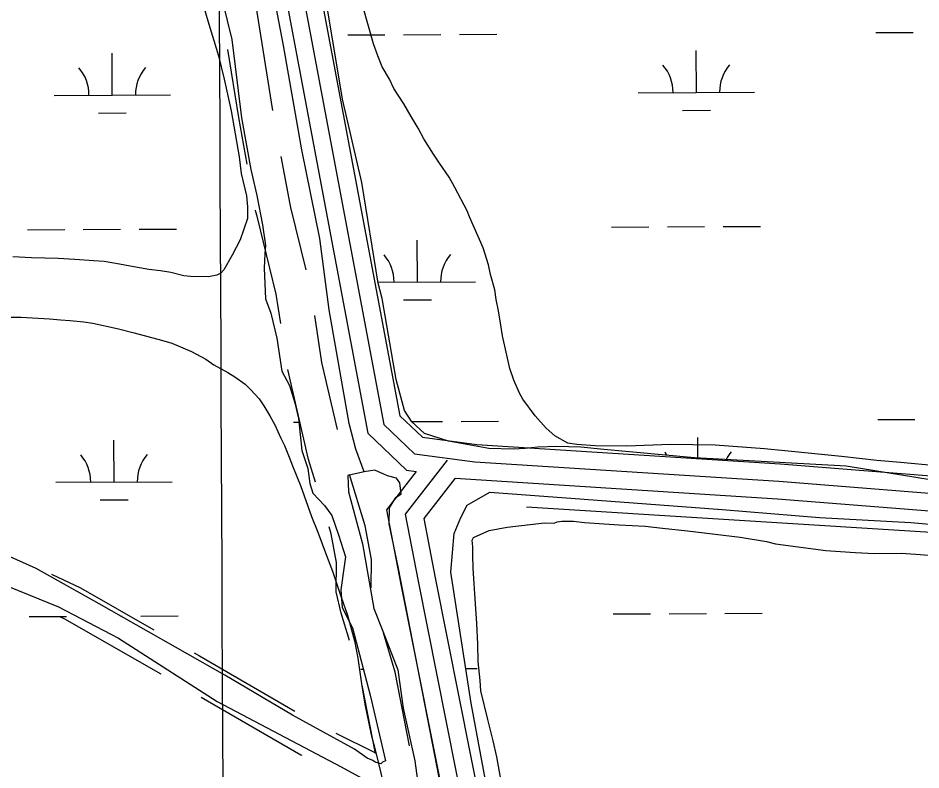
# Model space of a CAD drawing. Extents: x 3424494 to 3462436, y 522220 to 547718.
# Drawn here: x 3444270 to 3445046, y 529873 to 530519 of the extents above; entities that cross this region are included whole.
import ezdxf

# ---------------------------------------------------------------- set-up
doc = ezdxf.new("R2010")
doc.units = 0
for name, color, linetype in [('V-GRID-MAJR', 7, 'Continuous'), ('V-ROAD-CNTR', 7, 'Continuous'), ('V-SITE-VEGE', 7, 'Continuous'), ('V-TOPO-SHOR', 7, 'Continuous'), ('V-WETL-SWMP', 7, 'Continuous')]:
    doc.layers.add(name, color=color, linetype=linetype)

msp = doc.modelspace()

# ---------------------------------------------------------------- linework, layer by layer
at = {"layer": 'V-GRID-MAJR'}
msp.add_spline([(3444456.228, 527681.72), (3444428.916, 533739.1900000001), (3444401.588, 539800.129), (3444374.2600000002, 545861.083), (3444374.244, 545864.536)], degree=3, dxfattribs=at)
at = {"layer": 'V-ROAD-CNTR'}
msp.add_line((3444489.3607241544, 530439.7077539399), (3444473.61564693, 530538.4602493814), dxfattribs=at)
for points in [[(3444455.297051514, 531060.37585301), (3444444.37407336, 531018.4339368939), (3444436.0870899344, 530961.328051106), (3444445.054072, 530910.10615355), (3444457.748046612, 530844.7012843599), (3444584.63379284, 530169.8726340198), (3444610.9567401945, 530144.668684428), (3444662.936636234, 530137.6906983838), (3444924.1141138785, 530120.958731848), (3445283.290395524, 530092.4237889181), (3445552.364857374, 530066.3238411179), (3445788.0393860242, 530061.5658506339), (3445858.66624477, 530063.398846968)], [(3444428.504260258, 530917.654642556), (3444430.3021015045, 530907.384158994), (3444443.01407608, 530841.8862899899), (3444570.7818205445, 530162.3686490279), (3444604.114753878, 530130.4527128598), (3444612.3397374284, 530129.3497150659)], [(3444462.745960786, 530897.6804719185), (3444472.482017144, 530847.5162787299), (3444598.485765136, 530177.3766190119), (3444617.7987265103, 530158.8846559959), (3444664.415633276, 530152.6266685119), (3444925.1881117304, 530135.9207019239), (3445284.608392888, 530107.366759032), (3445553.2418556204, 530081.3088111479), (3445787.9963861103, 530076.569820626), (3445840.4592811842, 530077.9318179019)], [(3444467.2713848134, 530393.5970620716), (3444459.926871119, 530433.7803149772), (3444450.613954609, 530492.1905553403)], [(3444517.984653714, 530302.7477712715), (3444504.8061842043, 530356.5122217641), (3444504.033945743, 530359.3168947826), (3444496.5324299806, 530400.3591363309)], [(3444496.013688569, 530256.6939517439), (3444492.203699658, 530281.9121524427), (3444475.769815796, 530348.9577782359), (3444474.7600542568, 530352.6251052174), (3444474.462743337, 530354.2517506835)], [(3444544.7409737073, 530165.4526249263), (3444531.4422627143, 530223.0158120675), (3444525.330739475, 530263.4677984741)], [(3444525.898701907, 530120.0957972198), (3444519.9153738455, 530139.6349698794), (3444502.0080139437, 530217.1465956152)], [(3444638.970684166, 530139.2256953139), (3444602.94375622, 530092.74278828), (3444614.0487340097, 530035.0939035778), (3444654.4636531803, 529831.562310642), (3444692.1795777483, 529660.2216533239), (3444745.9534702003, 529376.62422052), (3444777.2104076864, 529167.6616384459), (3444831.8562983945, 528880.9022119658), (3444879.197203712, 528690.511592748), (3444912.06313798, 528468.1180375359), (3444944.589072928, 528352.915267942), (3445010.156941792, 528320.2063333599), (3445132.834696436, 528318.6903363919), (3445235.559490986, 528323.74132629), (3445378.32220546, 528331.79631018), (3445518.208925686, 528308.034357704), (3445678.0376060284, 528285.0594036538), (3445900.1601617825, 528255.202463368), (3446078.0878059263, 528229.9135139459), (3446168.5006251, 528230.3395130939), (3446199.424563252, 528236.3015011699), (3446219.013524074, 528274.3494250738), (3446195.8455704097, 528376.03122171)], [(3444573.6883343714, 530029.3598483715), (3444573.919701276, 530053.7582726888), (3444568.6924822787, 530082.8068148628), (3444555.1986735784, 530126.8722338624)], [(3444612.3397374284, 530129.3497150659), (3444586.9307882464, 530096.568780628), (3444599.327763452, 530032.2149093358), (3444639.780682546, 529828.4893167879), (3444677.48360714, 529657.2116593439), (3444731.161499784, 529374.1162255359), (3444762.4194372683, 529165.1476434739), (3444817.199327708, 528877.6862183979), (3444864.4652331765, 528687.5985985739), (3444897.365167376, 528464.9710438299), (3444931.9560981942, 528342.4542888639), (3444963.120035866, 528326.9083199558)], [(3444645.952670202, 530123.7487262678), (3444618.9567241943, 530088.9167959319), (3444628.769704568, 530037.9728978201), (3444669.146623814, 529834.6353044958), (3444706.875548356, 529663.2316473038), (3444760.7454406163, 529379.132215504), (3444792.001378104, 529170.1756334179), (3444846.5132690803, 528884.118205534), (3444893.9291742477, 528693.4245869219), (3444926.7611085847, 528471.2650312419), (3444957.222047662, 528363.37624702), (3444976.532009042, 528353.7432662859)], [(3444645.952670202, 530123.7487262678), (3444923.040116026, 530105.996761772), (3445281.97239816, 530077.480818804), (3445551.487859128, 530051.338871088), (3445788.082385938, 530046.561880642), (3445846.4362692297, 530048.0768776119)], [(3444554.975698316, 529984.048270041), (3444547.9335018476, 530007.5805762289), (3444543.654643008, 530025.949219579), (3444543.8942987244, 530051.2217273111), (3444539.4835177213, 530075.7331851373), (3444537.610757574, 530081.8488758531)], [(3444299.048545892, 530041.0850945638), (3444324.0125644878, 530029.4264823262), (3444386.8644150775, 529993.3976326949)], [(3444305.9399228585, 530004.7563746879), (3444310.181435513, 530002.7755176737), (3444392.8765470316, 529955.3718261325)], [(3444606.7273720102, 529893.4794393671), (3444594.4498130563, 529956.7820423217), (3444584.2673594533, 529990.8078774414)], [(3444421.5670881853, 529973.5048629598), (3444426.3134589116, 529970.784079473), (3444508.115659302, 529923.4122273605)], [(3444577.4297902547, 529886.9754008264), (3444566.0532517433, 529945.6323784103)], [(3444427.5380027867, 529935.4076148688), (3444513.2215352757, 529885.7880739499), (3444514.1045886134, 529885.3500826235)], [(3444543.2697692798, 529904.3717351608), (3444577.3325609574, 529887.4767111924)]]:
    msp.add_lwpolyline(points, dxfattribs=at)
at = {"layer": 'V-SITE-VEGE'}
for points in [[(3444427.417, 530537.77), (3444433.403, 530516.973), (3444442.572, 530486.683), (3444447.475, 530466.618), (3444453.4020000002, 530439.636), (3444460.2970000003, 530399.905), (3444461.981, 530385.696), (3444466.525, 530366.367), (3444467.5270000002, 530356.895), (3444467.431, 530347.0700000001), (3444461.0670000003, 530328.575), (3444454.393, 530315.537), (3444446.994, 530302.873), (3444444.417, 530299.987), (3444441.126, 530298.199), (3444433.833, 530296.813), (3444418.553, 530296.96), (3444412.737, 530297.742), (3444401.483, 530300.399), (3444392.7630000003, 530301.939), (3444382.588, 530303.127), (3444366.599, 530305.826), (3444357.521, 530307.737), (3444344.4420000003, 530310.045), (3444335.353, 530310.495), (3444318.987, 530311.7440000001), (3444304.803, 530312.609), (3444281.884, 530313.194), (3444265.881, 530314.073)], [(3445059.264, 530134.33), (3445028.724, 530137.169), (3445008.361, 530138.822), (3444977.827, 530142.389), (3444929.113, 530147.225), (3444911.66, 530148.8470000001), (3444869.482, 530152.164), (3444830.912, 530152.535), (3444793.417, 530151.075), (3444766.127, 530151.337), (3444750.4930000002, 530152.58), (3444742.862, 530153.743), (3444731.6410000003, 530160.039), (3444724.063, 530166.66), (3444714.704, 530177.304), (3444703.923, 530191.599), (3444701.062, 530196.721), (3444696.44, 530208.044), (3444692.897, 530217.905), (3444686.616, 530245.985), (3444685.248, 530255.0970000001), (3444683.183, 530267.4890000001), (3444681.094, 530277.334), (3444680.085, 530285.712), (3444676.208, 530298.85), (3444674.467, 530307.237), (3444669.879, 530321.837), (3444658.126, 530348.514), (3444656.357, 530353.626), (3444645.631, 530373.7440000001), (3444640.622, 530382.523), (3444632.3680000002, 530394.613), (3444627.349, 530402.303), (3444619.105, 530415.482), (3444614.098, 530424.626), (3444608.007, 530434.512), (3444601.927, 530445.485), (3444593.319, 530458.6680000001), (3444589.3910000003, 530466.713), (3444583.311, 530477.323), (3444579.399, 530486.822), (3444575.858, 530497.045), (3444566.707, 530529.5210000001)], [(3444262.106, 530262.072), (3444273.022, 530261.968), (3444297.3910000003, 530260.643), (3444306.841, 530259.824), (3444315.2090000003, 530259.379), (3444326.842, 530258.177), (3444334.472, 530257.01), (3444355.534, 530252.443), (3444370.054, 530248.664), (3444393.645, 530242.252), (3444402.353, 530239.62), (3444419.389, 530232.542), (3444431.697, 530225.8740000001), (3444438.5640000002, 530221.075), (3444450.5100000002, 530214.411), (3444456.662, 530210.715), (3444465.333, 530204.446), (3444470.382, 530199.6680000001), (3444477.5870000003, 530191.955), (3444481.529, 530185.731), (3444486.543, 530177.314), (3444490.8370000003, 530169.63), (3444496.18, 530157.934), (3444499.398, 530151.718), (3444503.305, 530141.855), (3444506.142, 530134.185), (3444512.894, 530117.381), (3444522.464, 530090.724), (3444527.791, 530077.21), (3444535.242, 530057.125), (3444540.571, 530043.608), (3444547.997, 530021.34), (3444553.307, 530006.005), (3444559.281, 529983.7490000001), (3444562.413, 529968.801), (3444565.821, 529944.7490000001), (3444568.569, 529927.984), (3444573.437, 529904.285), (3444577.646, 529887.87), (3444584.298, 529860.513)], [(3444685.485, 529863.179), (3444681.682, 529883.958), (3444678.54, 529897.817), (3444673.986, 529916.055), (3444668.036, 529940.858), (3444667.393, 529949.5970000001), (3444665.73, 529965.9890000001), (3444665.511, 529980.911), (3444664.589, 529998.7490000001), (3444663.295, 530015.501), (3444661.407, 530046.086), (3444661.1550000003, 530057.733), (3444661.221, 530064.647), (3444660.549, 530070.476), (3444661.661, 530072.649), (3444675.184, 530078.705), (3444690.495, 530081.4670000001), (3444722.552, 530085.164), (3444730.9220000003, 530085.082), (3444733.478, 530086.149), (3444737.488, 530086.839), (3444747.677, 530086.741), (3444757.126, 530085.559), (3444773.852, 530084.306), (3444786.9450000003, 530083.454), (3444809.133, 530082.512), (3444824.034, 530080.55), (3444845.485, 530078.524), (3444890.918, 530072.993), (3444913.4420000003, 530069.136)], [(3444913.4420000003, 530069.136), (3444921.0670000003, 530067.2440000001), (3444964.312, 530061.37), (3444989.771, 530059.671), (3445006.4990000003, 530058.782), (3445029.068, 530059.294), (3445041.794, 530058.444), (3445067.611, 530056.375)]]:
    msp.add_lwpolyline(points, dxfattribs=at)
at = {"layer": 'V-TOPO-SHOR'}
msp.add_line((3444707.16598417, 530098.9053755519), (3445808.036557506, 530030.0510276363), dxfattribs=at)
for points in [[(3444567.654, 530129.214), (3444560.494, 530148.642), (3444554.694, 530170.723), (3444537.589, 530268.343), (3444529.489, 530329.832), (3444514.186, 530406.073), (3444498.341, 530495.671), (3444474.179, 530623.397), (3444460.895, 530701.622), (3444443.098, 530796.58), (3444430.454, 530871.461), (3444426.002, 530894.865), (3444418.242, 530921.6410000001)], [(3444632.585, 529864.93), (3444617.938, 529939.832), (3444596.924, 530047.501), (3444589.2600000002, 530084.287), (3444589.389, 530098.304), (3444594.812, 530106.93), (3444599.5160000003, 530110.223), (3444598.269, 530119.581), (3444595.6350000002, 530123.611), (3444587.646, 530125.6900000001), (3444577.011, 530130.462), (3444567.654, 530129.214), (3444553.6040000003, 530126.009), (3444554.1410000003, 530111.987), (3444566.4, 530067.148), (3444575.893, 530011.651), (3444583.718, 529992.2220000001), (3444596.756, 529958.723), (3444601.12, 529925.973), (3444611.37, 529880.483), (3444622.593, 529796.269)]]:
    msp.add_lwpolyline(points, dxfattribs=at)
at = {"layer": 'V-WETL-SWMP'}
for p, q in [((3444553.621003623, 530504.7406878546), (3444585.6206781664, 530504.8849709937)), ((3444601.6205154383, 530504.9571125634), (3444633.620189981, 530505.1013957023)), ((3444649.620027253, 530505.1735372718), (3444681.6197017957, 530505.317820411)), ((3445007.5243871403, 530506.7872900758), (3445039.524061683, 530506.9315732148)), ((3444351.261534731, 530453.0807114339), (3444351.099215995, 530489.0803454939)), ((3444853.162740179, 530455.3488172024), (3444853.000426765, 530491.3484206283)), ((3444301.262048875, 530452.8552690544), (3444401.2610205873, 530453.3061538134)), ((3444803.163248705, 530455.1233747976), (3444903.1622316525, 530455.5742596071)), ((3444339.3312342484, 530437.5957621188), (3444363.330987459, 530437.7039744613)), ((3444841.232436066, 530439.8638810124), (3444865.2321919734, 530439.9720933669)), ((3444780.2759357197, 530339.5871032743), (3444812.275610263, 530339.7313864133)), ((3444828.275447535, 530339.8035279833), (3444860.2751220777, 530339.9478111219)), ((3444876.274959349, 530340.0199526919), (3444908.2746338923, 530340.1642358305)), ((3444278.374755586, 530337.3188993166), (3444310.3744265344, 530337.4631824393)), ((3444326.374262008, 530337.5353240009), (3444358.373932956, 530337.6796071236)), ((3444374.3737684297, 530337.7517486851), (3444406.3734393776, 530337.8960318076)), ((3444613.422974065, 530292.4043485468), (3444613.260660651, 530328.4039519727)), ((3444579.7241239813, 530292.2524040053), (3444663.4224655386, 530292.6297909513)), ((3444601.4926699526, 530276.9194123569), (3444625.4924258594, 530277.0276247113)), ((3444507.1231397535, 530171.8476090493), (3444511.547016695, 530171.8675558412)), ((3444608.5294215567, 530172.310165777), (3444635.120123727, 530172.4300604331)), ((3444651.1199609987, 530172.5022020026), (3444683.119635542, 530172.6464851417)), ((3445009.024320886, 530174.1159548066), (3445041.0239954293, 530174.2602379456)), ((3444352.761517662, 530120.4090930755), (3444352.5991989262, 530156.4087271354)), ((3444854.5800445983, 530141.0038970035), (3444854.500360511, 530158.6770853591)), ((3444302.762031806, 530120.1836506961), (3444402.7610035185, 530120.634535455)), ((3444340.8312171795, 530104.9241437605), (3444364.8309703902, 530105.032356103)), ((3444781.7875840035, 530006.9144936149), (3444813.7872422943, 530007.0587766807)), ((3444829.787071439, 530007.1309182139), (3444861.786729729, 530007.2752012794)), ((3444877.7865588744, 530007.3473428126), (3444909.7862171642, 530007.4916258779)), ((3444279.8744627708, 530004.6475329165), (3444311.8741366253, 530004.7918160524)), ((3444358.6857978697, 530005.0026316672), (3444359.873915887, 530005.0079887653)), ((3444375.873751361, 530005.0801303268), (3444407.873422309, 530005.2244134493)), ((3444655.124101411, 529959.912939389), (3444664.9342331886, 529959.9571722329)), ((3444564.9251555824, 529959.5020711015), (3444567.037581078, 529959.511595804))]:
    msp.add_line(p, q, dxfattribs=at)
for points in [[(3445066.551, 530120.34), (3444981.909, 530134.083), (3444851.5810000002, 530141.167), (3444773.659, 530148.3740000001), (3444753.949, 530150.409), (3444733.296, 530150.9990000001), (3444716.822, 530150.185), (3444706.159, 530149.317), (3444695.67, 530148.491), (3444674.716, 530149.305), (3444655.943, 530152.564), (3444640.2490000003, 530155.486), (3444619.6580000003, 530162.153), (3444608.6550000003, 530172.121), (3444602.272, 530181.737), (3444595.127, 530208.623), (3444583.142, 530278.095), (3444579.877, 530291.328), (3444565.586, 530377.775), (3444548.998, 530449.448), (3444528.591, 530573.8690000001)], [(3444442.232, 530548.903), (3444453.928, 530500.887), (3444462.233, 530433.419), (3444470.2970000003, 530389.105), (3444475.534, 530366.594), (3444480.44, 530341.634), (3444483.041, 530323.814), (3444482.288, 530316.944), (3444481.7090000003, 530304.1140000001), (3444483.066, 530277.741), (3444487.535, 530265.551), (3444492.606, 530244.186), (3444496.9220000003, 530215.723), (3444503.453, 530203.283), (3444508.128, 530188.5700000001), (3444511.2090000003, 530175.017), (3444514.159, 530147.483), (3444519.286, 530132.078), (3444520.9990000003, 530119.225), (3444523.669, 530110.719), (3444533.6550000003, 530100.081), (3444539.992, 530091.541), (3444545.796, 530074.983), (3444551.807, 530056.13), (3444550.586, 530048.1190000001), (3444547.6410000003, 530027.518), (3444548.8740000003, 530012.378), (3444557.651, 529995.104), (3444572.9220000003, 529937.198), (3444586.143, 529880.687), (3444583.38, 529879.337), (3444581.992, 529877.975), (3444577.191, 529879.3960000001), (3444575.142, 529880.79), (3444570.348, 529882.898), (3444559.418, 529890.5650000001), (3444506.058, 529919.949), (3444447.93, 529954.1900000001), (3444339.861, 530015.721)], [(3444676.269, 529840.703), (3444659.756, 529930.064), (3444642.2460000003, 530042.878), (3444644.9930000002, 530076.0380000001), (3444650.909, 530089.987), (3444656.185, 530100.594), (3444675.774, 530111.674), (3444756.704, 530105.737), (3444875.357, 530096.704), (3444959.018, 530089.828), (3445037.526, 530085.435), (3445173.506, 530073.4990000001), (3445308.909, 530064.9180000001), (3445460.182, 530060.45), (3445603.701, 530040.832), (3445670.971, 530039.285), (3445730.961, 530040.547), (3445795.1410000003, 530034.158), (3445824.352, 530032.361), (3445833.4390000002, 530027.404), (3445842.699, 530008.441), (3445877.964, 529873.539), (3445908.915, 529733.198)], [(3444339.861, 530015.721), (3444285.768, 530045.997), (3444252.455, 530060.828)], [(3444226.6, 530044.987), (3444305.044, 530013.161), (3444356.653, 529986.1240000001), (3444441.411, 529931.628), (3444547.8170000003, 529875.547), (3444575.79, 529860.303)]]:
    msp.add_lwpolyline(points, dxfattribs=at)
for centre, radius, start, end in [((3444296.017025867, 530453.3064278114), 35.246287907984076, 359.48651869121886, 41.030177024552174), ((3444406.501761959, 530453.8045917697), 35.24628790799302, 139.48651586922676, 181.0301742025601), ((3444797.918225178, 530455.5745331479), 35.24628790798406, 359.48651943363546, 41.03017776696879), ((3444908.4029736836, 530456.0726971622), 35.246287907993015, 139.4865151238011, 181.03017345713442), ((3444558.1784590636, 530292.6300644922), 35.24628790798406, 359.48651943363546, 41.03017776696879), ((3444668.663207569, 530293.1282285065), 35.246287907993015, 139.4865151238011, 181.03017345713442), ((3444799.418158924, 530122.9031978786), 35.24628790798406, 35.429239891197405, 41.03017776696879), ((3444909.9029074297, 530123.4013618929), 35.246287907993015, 139.4865151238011, 152.46451858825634), ((3444297.517008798, 530120.634809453), 35.246287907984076, 359.48651869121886, 41.030177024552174), ((3444408.00174489, 530121.1329734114), 35.24628790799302, 139.48651586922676, 181.0301742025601)]:
    msp.add_arc(centre, radius, start, end, dxfattribs=at)

doc.saveas('drawing.dxf')
